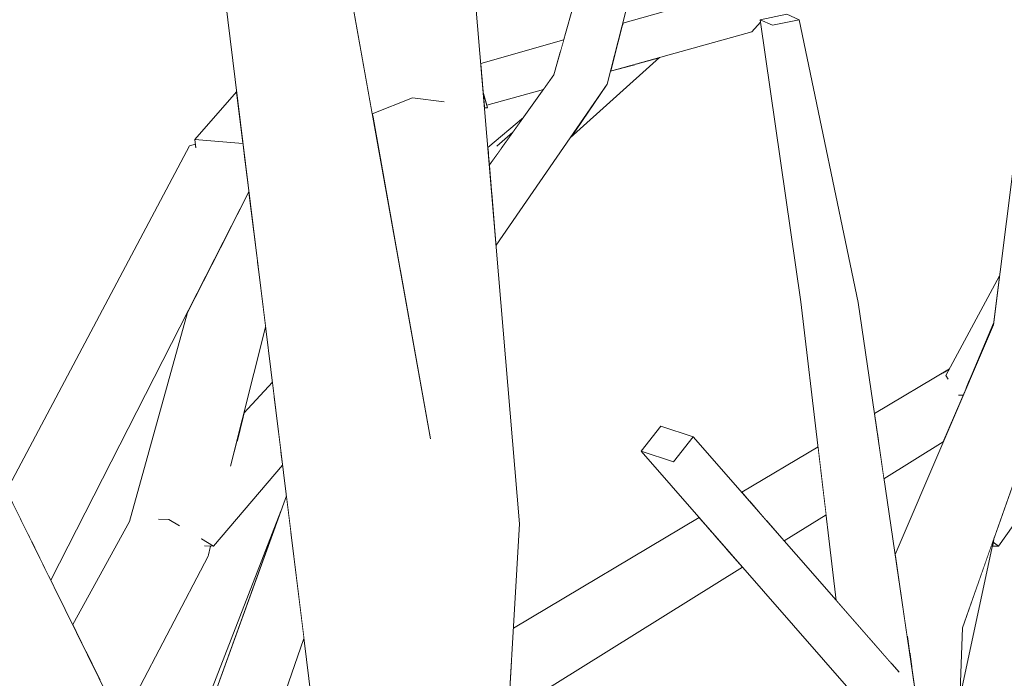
# Model space of a CAD drawing. Extents: x -289599 to -184549, y 66678 to 295474.
# Tile 382 of 656: x -262552 to -262454, y 71966 to 72031. Entities that reach past the tile are written whole.
import ezdxf

# ---------------------------------------------------------------- set-up
doc = ezdxf.new("R2010")
doc.units = 0
doc.header["$MEASUREMENT"] = 0
doc.linetypes.add('Wipeout_Contour', pattern=[1000, 0, -1000])
doc.layers.add('arch drzewa', color=8, linetype='Continuous')
doc.layers.add('arch drzewa_Nr_Pióra__4', color=8, linetype='Continuous', lineweight=9)

msp = doc.modelspace()

# ---------------------------------------------------------------- wipeouts: each hides what was drawn before it
at = {"color": 254, "linetype": 'Wipeout_Contour', "lineweight": 0, "ltscale": 1277583.861785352}
msp.add_wipeout([(-262471.858, 72002.316), (-262474.227, 72003.528), (-262469.118, 71972.128), (-262467.492, 71970.266)], dxfattribs=at).dxf.layer = 'arch drzewa'
at = {"color": 254, "linetype": 'Wipeout_Contour', "lineweight": 0, "ltscale": 2236271.177123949}
msp.add_wipeout([(-262564.534, 71994.472), (-262570.566, 71992.668), (-262553.549, 71963.136), (-262553.526, 71963.129), (-262553.527, 71963.098), (-262531.314, 71924.548), (-262530.324, 71926.408)], dxfattribs=at).dxf.layer = 'arch drzewa'
at = {"color": 254, "linetype": 'Wipeout_Contour', "lineweight": 0, "ltscale": 1277651.218041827}
msp.add_wipeout([(-262484.898, 71990.19), (-262488.101, 71991.241), (-262490.044, 71988.74), (-262486.841, 71987.688)], dxfattribs=at).dxf.layer = 'arch drzewa'
at = {"color": 254, "linetype": 'Wipeout_Contour', "lineweight": 0, "ltscale": 958267.295915}
msp.add_wipeout([(-262505.093, 71931.147), (-262502.071, 71981.575), (-262504.442, 71980.86)], dxfattribs=at).dxf.layer = 'arch drzewa'
at = {"color": 254, "linetype": 'Wipeout_Contour', "lineweight": 0, "ltscale": 958154.410481}
msp.add_wipeout([(-262463.726, 71970.474), (-262463.423, 71968.417), (-262463.337, 71970.355)], dxfattribs=at).dxf.layer = 'arch drzewa'

# ---------------------------------------------------------------- next in the draw order: wipeouts: each hides what was drawn before it
at = {"color": 254, "linetype": 'Wipeout_Contour', "lineweight": 0, "ltscale": 958326.466401}
msp.add_wipeout([(-262508.322, 72055.645), (-262510.924, 72056.03), (-262502.071, 71981.575)], dxfattribs=at).dxf.layer = 'arch drzewa'
at = {"color": 254, "linetype": 'Wipeout_Contour', "lineweight": 0, "ltscale": 958186.998753}
msp.add_wipeout([(-262469.118, 71972.128), (-262474.227, 72003.528), (-262470.732, 71973.975)], dxfattribs=at).dxf.layer = 'arch drzewa'
at = {"color": 254, "linetype": 'Wipeout_Contour', "lineweight": 0, "ltscale": 1277846.563045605}
msp.add_wipeout([(-262564.534, 71994.472), (-262528.186, 71930.424), (-262527.029, 71932.597), (-262558.451, 71996.135)], dxfattribs=at).dxf.layer = 'arch drzewa'
at = {"color": 254, "linetype": 'Wipeout_Contour', "lineweight": 0, "ltscale": 958259.443052}
msp.add_wipeout([(-262506.894, 71930.161), (-262505.093, 71931.147), (-262504.442, 71980.86)], dxfattribs=at).dxf.layer = 'arch drzewa'
at = {"color": 254, "linetype": 'Wipeout_Contour', "lineweight": 0, "ltscale": 1277521.775336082}
msp.add_wipeout([(-262458.256, 71971.274), (-262463.337, 71970.355), (-262463.169, 71966.687), (-262459.37, 71940.861)], dxfattribs=at).dxf.layer = 'arch drzewa'

# ---------------------------------------------------------------- next in the draw order: wipeouts: each hides what was drawn before it
at = {"color": 254, "linetype": 'Wipeout_Contour', "lineweight": 0, "ltscale": 958365.191537}
msp.add_wipeout([(-262564.534, 71994.472), (-262530.324, 71926.408), (-262528.186, 71930.424)], dxfattribs=at).dxf.layer = 'arch drzewa'
at = {"color": 254, "linetype": 'Wipeout_Contour', "lineweight": 0, "ltscale": 2235985.627750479}
msp.add_wipeout([(-262504.442, 71980.86), (-262512.105, 71981.06), (-262511.061, 71970.854), (-262509.165, 71955.395), (-262509.407, 71955.236), (-262509.458, 71955.202), (-262506.894, 71930.161)], dxfattribs=at).dxf.layer = 'arch drzewa'
at = {"color": 254, "linetype": 'Wipeout_Contour', "lineweight": 0, "ltscale": 958152.387759}
msp.add_wipeout([(-262463.423, 71968.417), (-262463.169, 71966.687), (-262463.337, 71970.355)], dxfattribs=at).dxf.layer = 'arch drzewa'

# ---------------------------------------------------------------- next in the draw order: wipeouts: each hides what was drawn before it
at = {"color": 254, "linetype": 'Wipeout_Contour', "lineweight": 0, "ltscale": 958150.997416}
msp.add_wipeout([(-262463.337, 71970.355), (-262452.84, 71998.361), (-262455.188, 72001.279)], dxfattribs=at).dxf.layer = 'arch drzewa'
at = {"color": 254, "linetype": 'Wipeout_Contour', "lineweight": 0, "ltscale": 958299.67846}
msp.add_wipeout([(-262512.187, 71980.039), (-262511.061, 71970.854), (-262512.105, 71981.06)], dxfattribs=at).dxf.layer = 'arch drzewa'

# ---------------------------------------------------------------- next in the draw order: wipeouts: each hides what was drawn before it
at = {"color": 254, "linetype": 'Wipeout_Contour', "lineweight": 0, "ltscale": 958304.274654}
msp.add_wipeout([(-262510.924, 72056.03), (-262504.442, 71980.86), (-262502.071, 71981.575)], dxfattribs=at).dxf.layer = 'arch drzewa'
at = {"color": 254, "linetype": 'Wipeout_Contour', "lineweight": 0, "ltscale": 1277541.592887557}
msp.add_wipeout([(-262455.188, 72001.279), (-262464.912, 71978.538), (-262463.726, 71970.474), (-262463.337, 71970.355)], dxfattribs=at).dxf.layer = 'arch drzewa'
at = {"color": 254, "linetype": 'Wipeout_Contour', "lineweight": 0, "ltscale": 1277737.795839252}
msp.add_wipeout([(-262512.235, 71981.083), (-262512.197, 71980.125), (-262512.187, 71980.039), (-262512.105, 71981.06)], dxfattribs=at).dxf.layer = 'arch drzewa'

# ---------------------------------------------------------------- next in the draw order: wipeouts: each hides what was drawn before it
at = {"color": 254, "linetype": 'Wipeout_Contour', "lineweight": 0, "ltscale": 2236129.412297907}
msp.add_wipeout([(-262516.178, 72055.869), (-262516.947, 72054.476), (-262513.293, 72032.965), (-262509.619, 72023.34), (-262511.606, 72023.036), (-262504.442, 71980.86), (-262510.924, 72056.03)], dxfattribs=at).dxf.layer = 'arch drzewa'
at = {"color": 254, "linetype": 'Wipeout_Contour', "lineweight": 0, "ltscale": 958138.995887}
msp.add_wipeout([(-262458.256, 71971.274), (-262448.354, 71999.343), (-262452.84, 71998.361)], dxfattribs=at).dxf.layer = 'arch drzewa'

# ---------------------------------------------------------------- next in the draw order: wipeouts: each hides what was drawn before it
at = {"color": 254, "linetype": 'Wipeout_Contour', "lineweight": 0, "ltscale": 2555501.171356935}
msp.add_wipeout([(-262511.606, 72023.036), (-262514.923, 72022.597), (-262513.814, 72006.244), (-262510.954, 71990.242), (-262512.104, 71985.132), (-262512.223, 71982.799), (-262512.105, 71981.06), (-262504.442, 71980.86)], dxfattribs=at).dxf.layer = 'arch drzewa'
at = {"color": 254, "linetype": 'Wipeout_Contour', "lineweight": 0, "ltscale": 958146.001691}
msp.add_wipeout([(-262452.84, 71998.361), (-262463.337, 71970.355), (-262458.256, 71971.274)], dxfattribs=at).dxf.layer = 'arch drzewa'

# ---------------------------------------------------------------- next in the draw order: wipeouts: each hides what was drawn before it
at = {"color": 254, "linetype": 'Wipeout_Contour', "lineweight": 0, "ltscale": 958157.102781}
msp.add_wipeout([(-262448.329, 72055.823), (-262455.188, 72001.279), (-262452.84, 71998.361)], dxfattribs=at).dxf.layer = 'arch drzewa'
at = {"color": 254, "linetype": 'Wipeout_Contour', "lineweight": 0, "ltscale": 958315.951299}
msp.add_wipeout([(-262505.238, 72022.754), (-262505.666, 72024.173), (-262505.635, 72023.806)], dxfattribs=at).dxf.layer = 'arch drzewa'
at = {"color": 254, "linetype": 'Wipeout_Contour', "lineweight": 0, "ltscale": 958339.471904}
msp.add_wipeout([(-262514.923, 72022.597), (-262516.622, 72021.954), (-262513.814, 72006.244)], dxfattribs=at).dxf.layer = 'arch drzewa'
at = {"color": 254, "linetype": 'Wipeout_Contour', "lineweight": 0, "ltscale": 1916321.339665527}
msp.add_wipeout([(-262468.579, 72003.473), (-262471.858, 72002.316), (-262465.259, 71967.711), (-262464.632, 71966.993), (-262464.93, 71965.985), (-262456.778, 71923.238)], dxfattribs=at).dxf.layer = 'arch drzewa'
at = {"color": 254, "linetype": 'Wipeout_Contour', "lineweight": 0, "ltscale": 958304.166562}
msp.add_wipeout([(-262512.223, 71982.799), (-262512.223, 71982.064), (-262512.105, 71981.06)], dxfattribs=at).dxf.layer = 'arch drzewa'

# ---------------------------------------------------------------- next in the draw order: wipeouts: each hides what was drawn before it
at = {"color": 254, "linetype": 'Wipeout_Contour', "lineweight": 0, "ltscale": 1277796.174603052}
msp.add_wipeout([(-262521.092, 72046.961), (-262527.157, 72044.212), (-262512.104, 71985.132), (-262510.954, 71990.242)], dxfattribs=at).dxf.layer = 'arch drzewa'
at = {"color": 254, "linetype": 'Wipeout_Contour', "lineweight": 0, "ltscale": 958315.459266}
msp.add_wipeout([(-262505.635, 72023.806), (-262505.55, 72022.796), (-262505.238, 72022.754)], dxfattribs=at).dxf.layer = 'arch drzewa'
at = {"color": 254, "linetype": 'Wipeout_Contour', "lineweight": 0, "ltscale": 958175.48727}
msp.add_wipeout([(-262465.259, 71967.711), (-262471.858, 72002.316), (-262467.492, 71970.266)], dxfattribs=at).dxf.layer = 'arch drzewa'
at = {"color": 254, "linetype": 'Wipeout_Contour', "lineweight": 0, "ltscale": 958155.980842}
msp.add_wipeout([(-262460.176, 71989.613), (-262455.188, 72001.279), (-262455.169, 72001.432)], dxfattribs=at).dxf.layer = 'arch drzewa'
at = {"color": 254, "linetype": 'Wipeout_Contour', "lineweight": 0, "ltscale": 958303.697933}
msp.add_wipeout([(-262512.235, 71981.083), (-262512.105, 71981.06), (-262512.223, 71982.064)], dxfattribs=at).dxf.layer = 'arch drzewa'
at = {"color": 254, "linetype": 'Wipeout_Contour', "lineweight": 0, "ltscale": 958137.206935}
msp.add_wipeout([(-262458.51, 71964.335), (-262455.1, 71980.22), (-262458.256, 71971.274)], dxfattribs=at).dxf.layer = 'arch drzewa'

# ---------------------------------------------------------------- next in the draw order: linework, layer by layer
at = {"layer": 'arch drzewa_Nr_Pióra__4', "linetype": 'Continuous'}
msp.add_line((-262459.37, 71940.861), (-262458.256, 71971.274), dxfattribs=at)

# ---------------------------------------------------------------- next in the draw order: wipeouts: each hides what was drawn before it
at = {"color": 254, "linetype": 'Wipeout_Contour', "lineweight": 0, "ltscale": 2555493.630547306}
msp.add_wipeout([(-262527.157, 72044.212), (-262511.253, 71954.021), (-262509.165, 71955.395), (-262512.197, 71980.125), (-262512.235, 71981.083), (-262512.223, 71982.064), (-262512.223, 71982.799), (-262512.104, 71985.132)], dxfattribs=at).dxf.layer = 'arch drzewa'
at = {"color": 254, "linetype": 'Wipeout_Contour', "lineweight": 0, "ltscale": 958228.070551}
msp.add_wipeout([(-262471.858, 72002.316), (-262477.06, 72030.919), (-262478.258, 72031.464)], dxfattribs=at).dxf.layer = 'arch drzewa'
at = {"color": 254, "linetype": 'Wipeout_Contour', "lineweight": 0, "ltscale": 958315.03363}
msp.add_wipeout([(-262505.55, 72022.796), (-262505.542, 72022.706), (-262505.238, 72022.754)], dxfattribs=at).dxf.layer = 'arch drzewa'
at = {"color": 254, "linetype": 'Wipeout_Contour', "lineweight": 0, "ltscale": 958125.826091}
msp.add_wipeout([(-262444.829, 71996.385), (-262454.671, 71979.355), (-262446.948, 71990.315)], dxfattribs=at).dxf.layer = 'arch drzewa'
at = {"color": 254, "linetype": 'Wipeout_Contour', "lineweight": 0, "ltscale": 1916363.741867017}
msp.add_wipeout([(-262484.898, 71990.19), (-262486.841, 71987.688), (-262465.727, 71963.521), (-262465.671, 71963.593), (-262464.93, 71965.985), (-262464.632, 71966.993)], dxfattribs=at).dxf.layer = 'arch drzewa'

# ---------------------------------------------------------------- next in the draw order: linework, layer by layer
at = {"layer": 'arch drzewa_Nr_Pióra__4', "linetype": 'Continuous'}
msp.add_line((-262488.101, 71991.241), (-262484.898, 71990.19), dxfattribs=at)

# ---------------------------------------------------------------- next in the draw order: wipeouts: each hides what was drawn before it
at = {"color": 254, "linetype": 'Wipeout_Contour', "lineweight": 0, "ltscale": 958362.518638}
msp.add_wipeout([(-262511.253, 71954.021), (-262527.157, 72044.212), (-262532.76, 72046.012)], dxfattribs=at).dxf.layer = 'arch drzewa'
at = {"color": 254, "linetype": 'Wipeout_Contour', "lineweight": 0, "ltscale": 958218.703792}
msp.add_wipeout([(-262478.258, 72031.464), (-262474.227, 72003.528), (-262471.858, 72002.316)], dxfattribs=at).dxf.layer = 'arch drzewa'
at = {"color": 254, "linetype": 'Wipeout_Contour', "lineweight": 0, "ltscale": 1277729.616357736}
msp.add_wipeout([(-262504.807, 72013.991), (-262504.397, 72009.138), (-262493.409, 72025.097), (-262498.682, 72026.002)], dxfattribs=at).dxf.layer = 'arch drzewa'
at = {"color": 254, "linetype": 'Wipeout_Contour', "lineweight": 0, "ltscale": 2235632.667682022}
msp.add_wipeout([(-262455.201, 71979.746), (-262454.671, 71979.355), (-262444.829, 71996.385), (-262442.451, 72003.196), (-262441.855, 72004.905), (-262450.79, 71992.437), (-262455.1, 71980.22)], dxfattribs=at).dxf.layer = 'arch drzewa'
at = {"color": 254, "linetype": 'Wipeout_Contour', "lineweight": 0, "ltscale": 2235761.220685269}
msp.add_wipeout([(-262486.841, 71987.688), (-262490.044, 71988.74), (-262469.087, 71964.753), (-262467.849, 71964.328), (-262466.673, 71964.256), (-262465.746, 71963.527), (-262465.727, 71963.521)], dxfattribs=at).dxf.layer = 'arch drzewa'

# ---------------------------------------------------------------- next in the draw order: linework, layer by layer
at = {"layer": 'arch drzewa_Nr_Pióra__4', "linetype": 'Continuous'}
for p, q in [((-262490.044, 71988.74), (-262488.101, 71991.241)), ((-262484.898, 71990.19), (-262486.841, 71987.688)), ((-262486.841, 71987.688), (-262490.044, 71988.74))]:
    msp.add_line(p, q, dxfattribs=at)

# ---------------------------------------------------------------- next in the draw order: wipeouts: each hides what was drawn before it
at = {"color": 254, "linetype": 'Wipeout_Contour', "lineweight": 0, "ltscale": 958287.001756}
msp.add_wipeout([(-262493.409, 72025.097), (-262483.941, 72062.219), (-262488.33, 72062.945)], dxfattribs=at).dxf.layer = 'arch drzewa'
at = {"color": 254, "linetype": 'Wipeout_Contour', "lineweight": 0, "ltscale": 2555502.276821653}
msp.add_wipeout([(-262532.76, 72046.012), (-262521.674, 71956.024), (-262520.6, 71955.818), (-262520.123, 71959.717), (-262516.777, 71956.326), (-262514.182, 71954.949), (-262514.1, 71954.568), (-262511.253, 71954.021)], dxfattribs=at).dxf.layer = 'arch drzewa'
at = {"color": 254, "linetype": 'Wipeout_Contour', "lineweight": 0, "ltscale": 958221.584523}
msp.add_wipeout([(-262468.579, 72003.473), (-262474.42, 72031.464), (-262477.06, 72030.919)], dxfattribs=at).dxf.layer = 'arch drzewa'
at = {"color": 254, "linetype": 'Wipeout_Contour', "lineweight": 0, "ltscale": 958304.671805}
msp.add_wipeout([(-262498.682, 72026.002), (-262505.068, 72017.09), (-262504.807, 72013.991)], dxfattribs=at).dxf.layer = 'arch drzewa'
at = {"color": 254, "linetype": 'Wipeout_Contour', "lineweight": 0, "ltscale": 1596942.429584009}
msp.add_wipeout([(-262458.69, 71995.411), (-262466.568, 71989.799), (-262466.013, 71986.028), (-262460.142, 71989.693), (-262457.928, 71994.919)], dxfattribs=at).dxf.layer = 'arch drzewa'
at = {"color": 254, "linetype": 'Wipeout_Contour', "lineweight": 0, "ltscale": 1277593.643707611}
msp.add_wipeout([(-262472.135, 71985.834), (-262477.656, 71981.901), (-262475.881, 71979.869), (-262471.735, 71982.457)], dxfattribs=at).dxf.layer = 'arch drzewa'
at = {"color": 254, "linetype": 'Wipeout_Contour', "lineweight": 0, "ltscale": 1277650.021878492}
msp.add_wipeout([(-262503.139, 71963.748), (-262503.195, 71962.821), (-262480.031, 71977.279), (-262481.609, 71979.085)], dxfattribs=at).dxf.layer = 'arch drzewa'
at = {"color": 254, "linetype": 'Wipeout_Contour', "lineweight": 0, "ltscale": 958136.295853}
msp.add_wipeout([(-262455.283, 71979.366), (-262454.671, 71979.355), (-262455.201, 71979.746)], dxfattribs=at).dxf.layer = 'arch drzewa'

# ---------------------------------------------------------------- next in the draw order: linework, layer by layer
at = {"layer": 'arch drzewa_Nr_Pióra__4', "linetype": 'Continuous'}
for p, q in [((-262454.671, 71979.355), (-262446.948, 71990.315)), ((-262458.51, 71964.335), (-262455.1, 71980.22)), ((-262455.283, 71979.366), (-262454.671, 71979.355)), ((-262454.671, 71979.355), (-262455.201, 71979.746))]:
    msp.add_line(p, q, dxfattribs=at)

# ---------------------------------------------------------------- next in the draw order: wipeouts: each hides what was drawn before it
at = {"color": 254, "linetype": 'Wipeout_Contour', "lineweight": 0, "ltscale": 958291.997126}
msp.add_wipeout([(-262488.33, 72062.945), (-262498.682, 72026.002), (-262493.409, 72025.097)], dxfattribs=at).dxf.layer = 'arch drzewa'
at = {"color": 254, "linetype": 'Wipeout_Contour', "lineweight": 0, "ltscale": 1916707.784153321}
msp.add_wipeout([(-262520.226, 72048.53), (-262512.664, 72023.748), (-262509.619, 72023.34), (-262513.293, 72032.965), (-262516.108, 72040.062), (-262518.814, 72051.09)], dxfattribs=at).dxf.layer = 'arch drzewa'
at = {"color": 254, "linetype": 'Wipeout_Contour', "lineweight": 0, "ltscale": 958211.907171}
msp.add_wipeout([(-262477.06, 72030.919), (-262471.858, 72002.316), (-262468.579, 72003.473)], dxfattribs=at).dxf.layer = 'arch drzewa'
at = {"color": 254, "linetype": 'Wipeout_Contour', "lineweight": 0, "ltscale": 1277745.924929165}
msp.add_wipeout([(-262505.129, 72017.814), (-262505.068, 72017.09), (-262503.898, 72018.723), (-262504.319, 72018.957)], dxfattribs=at).dxf.layer = 'arch drzewa'
at = {"color": 254, "linetype": 'Wipeout_Contour', "lineweight": 0, "ltscale": 958171.367978}
msp.add_wipeout([(-262458.69, 71995.411), (-262466.66, 71990.426), (-262466.568, 71989.799)], dxfattribs=at).dxf.layer = 'arch drzewa'
at = {"color": 254, "linetype": 'Wipeout_Contour', "lineweight": 0, "ltscale": 1277598.607992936}
msp.add_wipeout([(-262472.263, 71986.922), (-262478.587, 71982.966), (-262477.656, 71981.901), (-262472.135, 71985.834)], dxfattribs=at).dxf.layer = 'arch drzewa'
at = {"color": 254, "linetype": 'Wipeout_Contour', "lineweight": 0, "ltscale": 958349.559099}
msp.add_wipeout([(-262525.702, 71982.828), (-262535.068, 71958.704), (-262534.582, 71958.281)], dxfattribs=at).dxf.layer = 'arch drzewa'
at = {"color": 254, "linetype": 'Wipeout_Contour', "lineweight": 0, "ltscale": 1277654.429779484}
msp.add_wipeout([(-262502.899, 71967.761), (-262503.139, 71963.748), (-262481.609, 71979.085), (-262482.734, 71980.373)], dxfattribs=at).dxf.layer = 'arch drzewa'

# ---------------------------------------------------------------- next in the draw order: linework, layer by layer
at = {"layer": 'arch drzewa_Nr_Pióra__4', "linetype": 'Continuous'}
for p, q in [((-262466.013, 71986.028), (-262460.143, 71989.693)), ((-262475.881, 71979.869), (-262471.735, 71982.457))]:
    msp.add_line(p, q, dxfattribs=at)

# ---------------------------------------------------------------- next in the draw order: wipeouts: each hides what was drawn before it
at = {"color": 254, "linetype": 'Wipeout_Contour', "lineweight": 0, "ltscale": 1277823.562216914}
msp.add_wipeout([(-262520.226, 72048.53), (-262521.092, 72046.961), (-262521.045, 72046.702), (-262512.664, 72023.748)], dxfattribs=at).dxf.layer = 'arch drzewa'
at = {"color": 254, "linetype": 'Wipeout_Contour', "lineweight": 0, "ltscale": 1277686.274110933}
msp.add_wipeout([(-262492.358, 72029.22), (-262493.079, 72026.394), (-262479.076, 72030.262), (-262480.095, 72033.52)], dxfattribs=at).dxf.layer = 'arch drzewa'
at = {"color": 254, "linetype": 'Wipeout_Contour', "lineweight": 0, "ltscale": 1277649.902449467}
msp.add_wipeout([(-262477.06, 72030.919), (-262474.42, 72031.464), (-262475.618, 72032.009), (-262478.258, 72031.464)], dxfattribs=at).dxf.layer = 'arch drzewa'
at = {"color": 254, "linetype": 'Wipeout_Contour', "lineweight": 0, "ltscale": 1916615.348450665}
msp.add_wipeout([(-262505.697, 72024.542), (-262505.666, 72024.173), (-262505.317, 72023.013), (-262499.715, 72024.56), (-262498.682, 72026.002), (-262498.371, 72027.111)], dxfattribs=at).dxf.layer = 'arch drzewa'
at = {"color": 254, "linetype": 'Wipeout_Contour', "lineweight": 0, "ltscale": 958309.908153}
msp.add_wipeout([(-262505.146, 72018.016), (-262505.129, 72017.814), (-262504.319, 72018.957)], dxfattribs=at).dxf.layer = 'arch drzewa'
at = {"color": 254, "linetype": 'Wipeout_Contour', "lineweight": 0, "ltscale": 2235723.717237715}
msp.add_wipeout([(-262466.894, 71992.014), (-262466.66, 71990.426), (-262458.69, 71995.411), (-262458.777, 71996), (-262459.682, 71995.92), (-262459.887, 71996.24), (-262459.56, 71996.85)], dxfattribs=at).dxf.layer = 'arch drzewa'
at = {"color": 254, "linetype": 'Wipeout_Contour', "lineweight": 0, "ltscale": 1277601.555107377}
msp.add_wipeout([(-262472.433, 71988.362), (-262479.329, 71983.816), (-262478.587, 71982.966), (-262472.263, 71986.922)], dxfattribs=at).dxf.layer = 'arch drzewa'
at = {"color": 254, "linetype": 'Wipeout_Contour', "lineweight": 0, "ltscale": 1277657.504195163}
msp.add_wipeout([(-262502.867, 71968.297), (-262502.899, 71967.761), (-262482.734, 71980.373), (-262483.398, 71981.133)], dxfattribs=at).dxf.layer = 'arch drzewa'
at = {"color": 254, "linetype": 'Wipeout_Contour', "lineweight": 0, "ltscale": 1277779.884026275}
msp.add_wipeout([(-262524.726, 71980.796), (-262530.702, 71954.904), (-262529.194, 71953.592), (-262523.423, 71970.217)], dxfattribs=at).dxf.layer = 'arch drzewa'

# ---------------------------------------------------------------- next in the draw order: linework, layer by layer
at = {"layer": 'arch drzewa_Nr_Pióra__4', "linetype": 'Continuous'}
for p, q in [((-262505.238, 72022.754), (-262505.55, 72022.796)), ((-262505.542, 72022.706), (-262505.238, 72022.754)), ((-262458.196, 71994.287), (-262458.644, 71994.303))]:
    msp.add_line(p, q, dxfattribs=at)

# ---------------------------------------------------------------- next in the draw order: wipeouts: each hides what was drawn before it
at = {"color": 254, "linetype": 'Wipeout_Contour', "lineweight": 0, "ltscale": 958354.428815}
msp.add_wipeout([(-262512.664, 72023.748), (-262521.045, 72046.702), (-262516.659, 72022.16)], dxfattribs=at).dxf.layer = 'arch drzewa'
at = {"color": 254, "linetype": 'Wipeout_Contour', "lineweight": 0, "ltscale": 958270.94349}
msp.add_wipeout([(-262492.358, 72029.22), (-262480.095, 72033.52), (-262492.154, 72030.017)], dxfattribs=at).dxf.layer = 'arch drzewa'
at = {"color": 254, "linetype": 'Wipeout_Contour', "lineweight": 0, "ltscale": 958243.910252}
msp.add_wipeout([(-262479.076, 72030.262), (-262478.222, 72031.215), (-262478.242, 72031.352)], dxfattribs=at).dxf.layer = 'arch drzewa'
at = {"color": 254, "linetype": 'Wipeout_Contour', "lineweight": 0, "ltscale": 1277744.29901769}
msp.add_wipeout([(-262505.824, 72026.046), (-262505.697, 72024.542), (-262498.371, 72027.111), (-262498.035, 72028.309)], dxfattribs=at).dxf.layer = 'arch drzewa'
at = {"color": 254, "linetype": 'Wipeout_Contour', "lineweight": 0, "ltscale": 1277706.686356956}
msp.add_wipeout([(-262497.069, 72019.782), (-262488.234, 72027.732), (-262490.543, 72027.094), (-262495.871, 72021.522)], dxfattribs=at).dxf.layer = 'arch drzewa'
at = {"color": 254, "linetype": 'Wipeout_Contour', "lineweight": 0, "ltscale": 958310.377814}
msp.add_wipeout([(-262505.204, 72018.695), (-262505.146, 72018.016), (-262504.319, 72018.957)], dxfattribs=at).dxf.layer = 'arch drzewa'
at = {"color": 254, "linetype": 'Wipeout_Contour', "lineweight": 0, "ltscale": 1277562.430399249}
msp.add_wipeout([(-262459.529, 71996.907), (-262466.963, 71992.487), (-262466.894, 71992.014), (-262459.56, 71996.85)], dxfattribs=at).dxf.layer = 'arch drzewa'
at = {"color": 254, "linetype": 'Wipeout_Contour', "lineweight": 0, "ltscale": 958157.560099}
msp.add_wipeout([(-262458.69, 71995.411), (-262457.929, 71994.919), (-262457.568, 71995.77)], dxfattribs=at).dxf.layer = 'arch drzewa'
at = {"color": 254, "linetype": 'Wipeout_Contour', "lineweight": 0, "ltscale": 1277604.289542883}
msp.add_wipeout([(-262472.53, 71989.177), (-262480.087, 71984.683), (-262479.329, 71983.816), (-262472.433, 71988.362)], dxfattribs=at).dxf.layer = 'arch drzewa'
at = {"color": 254, "linetype": 'Wipeout_Contour', "lineweight": 0, "ltscale": 1277791.856113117}
msp.add_wipeout([(-262534.582, 71958.281), (-262530.702, 71954.904), (-262524.726, 71980.796), (-262525.161, 71984.325)], dxfattribs=at).dxf.layer = 'arch drzewa'
at = {"color": 254, "linetype": 'Wipeout_Contour', "lineweight": 0, "ltscale": 1277660.172865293}
msp.add_wipeout([(-262502.867, 71968.297), (-262483.398, 71981.133), (-262484.307, 71982.174), (-262502.69, 71971.244)], dxfattribs=at).dxf.layer = 'arch drzewa'

# ---------------------------------------------------------------- next in the draw order: linework, layer by layer
at = {"layer": 'arch drzewa_Nr_Pióra__4', "linetype": 'Continuous'}
for p, q in [((-262505.238, 72022.754), (-262505.666, 72024.173)), ((-262505.317, 72023.013), (-262499.715, 72024.56)), ((-262470.732, 71973.975), (-262474.227, 72003.528)), ((-262464.525, 71966.87), (-262484.898, 71990.19)), ((-262469.036, 71964.694), (-262490.044, 71988.74)), ((-262480.087, 71984.683), (-262472.53, 71989.177)), ((-262502.69, 71971.244), (-262484.307, 71982.174)), ((-262505.093, 71931.147), (-262502.071, 71981.575)), ((-262503.195, 71962.821), (-262480.031, 71977.279)), ((-262529.194, 71953.592), (-262523.423, 71970.217))]:
    msp.add_line(p, q, dxfattribs=at)

# ---------------------------------------------------------------- next in the draw order: wipeouts: each hides what was drawn before it
at = {"color": 254, "linetype": 'Wipeout_Contour', "lineweight": 0, "ltscale": 1277690.15394015}
msp.add_wipeout([(-262492.154, 72030.017), (-262480.095, 72033.52), (-262482.238, 72033.854), (-262491.944, 72030.843)], dxfattribs=at).dxf.layer = 'arch drzewa'
at = {"color": 254, "linetype": 'Wipeout_Contour', "lineweight": 0, "ltscale": 1277744.879792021}
msp.add_wipeout([(-262497.838, 72029.015), (-262505.865, 72026.525), (-262505.824, 72026.046), (-262498.035, 72028.309)], dxfattribs=at).dxf.layer = 'arch drzewa'
at = {"color": 254, "linetype": 'Wipeout_Contour', "lineweight": 0, "ltscale": 1277709.026697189}
msp.add_wipeout([(-262495.871, 72021.522), (-262490.543, 72027.094), (-262493.079, 72026.394), (-262493.409, 72025.097)], dxfattribs=at).dxf.layer = 'arch drzewa'
at = {"color": 254, "linetype": 'Wipeout_Contour', "lineweight": 0, "ltscale": 1916678.443091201}
msp.add_wipeout([(-262516.659, 72022.16), (-262516.622, 72021.954), (-262514.923, 72022.597), (-262511.606, 72023.036), (-262509.619, 72023.34), (-262512.664, 72023.748)], dxfattribs=at).dxf.layer = 'arch drzewa'
at = {"color": 254, "linetype": 'Wipeout_Contour', "lineweight": 0, "ltscale": 958307.421224}
msp.add_wipeout([(-262502.742, 72020.337), (-262504.319, 72018.957), (-262503.898, 72018.723)], dxfattribs=at).dxf.layer = 'arch drzewa'
at = {"color": 254, "linetype": 'Wipeout_Contour', "lineweight": 0, "ltscale": 1597319.415788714}
msp.add_wipeout([(-262530.845, 72018.777), (-262548.665, 71976.347), (-262548.482, 71975.976), (-262528.869, 72014.431), (-262529.29, 72017.841)], dxfattribs=at).dxf.layer = 'arch drzewa'
at = {"color": 254, "linetype": 'Wipeout_Contour', "lineweight": 0, "ltscale": 958157.820729}
msp.add_wipeout([(-262458.69, 71995.411), (-262457.568, 71995.77), (-262457.562, 71995.785)], dxfattribs=at).dxf.layer = 'arch drzewa'

# ---------------------------------------------------------------- next in the draw order: linework, layer by layer
at = {"layer": 'arch drzewa_Nr_Pióra__4', "linetype": 'Continuous'}
for p, q in [((-262510.909, 71989.991), (-262521.092, 72046.961)), ((-262497.069, 72019.782), (-262488.234, 72027.732)), ((-262512.664, 72023.748), (-262516.659, 72022.16)), ((-262509.547, 72023.331), (-262512.664, 72023.748))]:
    msp.add_line(p, q, dxfattribs=at)

# ---------------------------------------------------------------- next in the draw order: wipeouts: each hides what was drawn before it
at = {"color": 254, "linetype": 'Wipeout_Contour', "lineweight": 0, "ltscale": 1916470.958022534}
msp.add_wipeout([(-262454.131, 72062.886), (-262480.095, 72033.52), (-262479.076, 72030.262), (-262478.242, 72031.352), (-262478.258, 72031.464), (-262478.137, 72031.489)], dxfattribs=at).dxf.layer = 'arch drzewa'
at = {"color": 254, "linetype": 'Wipeout_Contour', "lineweight": 0, "ltscale": 958273.075316}
msp.add_wipeout([(-262491.872, 72031.125), (-262491.944, 72030.843), (-262482.238, 72033.854)], dxfattribs=at).dxf.layer = 'arch drzewa'
at = {"color": 254, "linetype": 'Wipeout_Contour', "lineweight": 0, "ltscale": 1277745.260893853}
msp.add_wipeout([(-262505.917, 72027.147), (-262505.865, 72026.525), (-262497.838, 72029.015), (-262497.71, 72029.472)], dxfattribs=at).dxf.layer = 'arch drzewa'
at = {"color": 254, "linetype": 'Wipeout_Contour', "lineweight": 0, "ltscale": 1597180.182979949}
msp.add_wipeout([(-262505.214, 72018.811), (-262505.204, 72018.695), (-262504.319, 72018.957), (-262502.742, 72020.337), (-262501.701, 72021.789)], dxfattribs=at).dxf.layer = 'arch drzewa'
at = {"color": 254, "linetype": 'Wipeout_Contour', "lineweight": 0, "ltscale": 958401.729625}
msp.add_wipeout([(-262530.845, 72018.777), (-262550.366, 71979.785), (-262548.665, 71976.347)], dxfattribs=at).dxf.layer = 'arch drzewa'
at = {"color": 254, "linetype": 'Wipeout_Contour', "lineweight": 0, "ltscale": 1596929.934431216}
msp.add_wipeout([(-262458.777, 71996), (-262458.69, 71995.411), (-262457.562, 71995.785), (-262457.513, 71995.899), (-262457.852, 71995.778)], dxfattribs=at).dxf.layer = 'arch drzewa'

# ---------------------------------------------------------------- next in the draw order: linework, layer by layer
at = {"layer": 'arch drzewa_Nr_Pióra__4', "linetype": 'Continuous'}
for p, q in [((-262498.682, 72026.002), (-262488.33, 72062.945)), ((-262493.409, 72025.097), (-262483.941, 72062.219)), ((-262502.071, 71981.575), (-262508.322, 72055.645)), ((-262491.872, 72031.125), (-262482.238, 72033.854)), ((-262478.258, 72031.464), (-262475.618, 72032.009)), ((-262475.618, 72032.009), (-262474.42, 72031.464)), ((-262479.076, 72030.262), (-262478.222, 72031.215)), ((-262477.06, 72030.919), (-262478.258, 72031.464)), ((-262474.227, 72003.528), (-262478.258, 72031.464)), ((-262474.42, 72031.464), (-262477.06, 72030.919)), ((-262468.579, 72003.473), (-262474.42, 72031.464)), ((-262493.079, 72026.394), (-262479.076, 72030.262)), ((-262505.917, 72027.147), (-262497.71, 72029.472)), ((-262505.068, 72017.09), (-262498.682, 72026.002)), ((-262504.397, 72009.138), (-262493.409, 72025.097)), ((-262505.214, 72018.811), (-262501.701, 72021.789)), ((-262504.319, 72018.957), (-262502.742, 72020.337))]:
    msp.add_line(p, q, dxfattribs=at)

# ---------------------------------------------------------------- next in the draw order: wipeouts: each hides what was drawn before it
at = {"color": 254, "linetype": 'Wipeout_Contour', "lineweight": 0, "ltscale": 2236267.975803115}
msp.add_wipeout([(-262550.688, 71980.436), (-262550.366, 71979.785), (-262530.845, 72018.777), (-262533.763, 72018.932), (-262534.142, 72018.836), (-262534.152, 72018.953), (-262534.742, 72018.984)], dxfattribs=at).dxf.layer = 'arch drzewa'
at = {"color": 254, "linetype": 'Wipeout_Contour', "lineweight": 0, "ltscale": 2235701.452385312}
msp.add_wipeout([(-262454.578, 72006.13), (-262459.887, 71996.24), (-262459.682, 71995.92), (-262458.777, 71996), (-262457.852, 71995.778), (-262456.487, 71998.322), (-262455.169, 72001.432)], dxfattribs=at).dxf.layer = 'arch drzewa'

# ---------------------------------------------------------------- next in the draw order: linework, layer by layer
at = {"layer": 'arch drzewa_Nr_Pióra__4', "linetype": 'Continuous'}
for p, q in [((-262455.188, 72001.279), (-262448.329, 72055.823)), ((-262466.963, 71992.487), (-262459.529, 71996.907)), ((-262459.655, 71995.878), (-262459.887, 71996.24)), ((-262459.887, 71996.24), (-262459.831, 71996.238))]:
    msp.add_line(p, q, dxfattribs=at)

# ---------------------------------------------------------------- next in the draw order: wipeouts: each hides what was drawn before it
at = {"color": 254, "linetype": 'Wipeout_Contour', "lineweight": 0, "ltscale": 958412.232439}
msp.add_wipeout([(-262534.742, 72018.984), (-262552.854, 71984.817), (-262550.688, 71980.436)], dxfattribs=at).dxf.layer = 'arch drzewa'
at = {"color": 254, "linetype": 'Wipeout_Contour', "lineweight": 0, "ltscale": 958383.770397}
msp.add_wipeout([(-262529.455, 72019.181), (-262530.845, 72018.777), (-262529.29, 72017.841)], dxfattribs=at).dxf.layer = 'arch drzewa'
at = {"color": 254, "linetype": 'Wipeout_Contour', "lineweight": 0, "ltscale": 1277819.244965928}
msp.add_wipeout([(-262527.931, 72006.81), (-262531.643, 71985.62), (-262530.617, 71987.503), (-262527.218, 72001.026)], dxfattribs=at).dxf.layer = 'arch drzewa'
at = {"color": 254, "linetype": 'Wipeout_Contour', "lineweight": 0, "ltscale": 958155.721219}
msp.add_wipeout([(-262456.487, 71998.322), (-262457.852, 71995.778), (-262457.513, 71995.899)], dxfattribs=at).dxf.layer = 'arch drzewa'

# ---------------------------------------------------------------- next in the draw order: linework, layer by layer
at = {"layer": 'arch drzewa_Nr_Pióra__4', "linetype": 'Continuous'}
for p, q in [((-262459.887, 71996.24), (-262454.578, 72006.13)), ((-262456.778, 71923.238), (-262468.579, 72003.473)), ((-262460.176, 71989.613), (-262455.169, 72001.432)), ((-262464.912, 71978.538), (-262455.188, 72001.279)), ((-262458.256, 71971.274), (-262448.354, 71999.343))]:
    msp.add_line(p, q, dxfattribs=at)

# ---------------------------------------------------------------- next in the draw order: wipeouts: each hides what was drawn before it
at = {"color": 254, "linetype": 'Wipeout_Contour', "lineweight": 0, "ltscale": 958397.08048}
msp.add_wipeout([(-262534.742, 72018.984), (-262534.152, 72018.953), (-262534.17, 72019.146)], dxfattribs=at).dxf.layer = 'arch drzewa'
at = {"color": 254, "linetype": 'Wipeout_Contour', "lineweight": 0, "ltscale": 958384.43375}
msp.add_wipeout([(-262530.845, 72018.777), (-262529.455, 72019.181), (-262529.458, 72019.208)], dxfattribs=at).dxf.layer = 'arch drzewa'
at = {"color": 254, "linetype": 'Wipeout_Contour', "lineweight": 0, "ltscale": 2555647.753697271}
msp.add_wipeout([(-262533.344, 71982.011), (-262541.688, 71964.466), (-262540.658, 71963.569), (-262532.915, 71978.361), (-262533.034, 71979.375), (-262533.227, 71979.381), (-262533.565, 71980.069), (-262533.218, 71980.939)], dxfattribs=at).dxf.layer = 'arch drzewa'

# ---------------------------------------------------------------- next in the draw order: wipeouts: each hides what was drawn before it
at = {"color": 254, "linetype": 'Wipeout_Contour', "lineweight": 0, "ltscale": 1597311.147021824}
msp.add_wipeout([(-262533.763, 72018.932), (-262530.845, 72018.777), (-262529.458, 72019.208), (-262529.467, 72019.284), (-262529.641, 72019.237)], dxfattribs=at).dxf.layer = 'arch drzewa'
at = {"color": 254, "linetype": 'Wipeout_Contour', "lineweight": 0, "ltscale": 958373.157204}
msp.add_wipeout([(-262541.832, 71964.591), (-262541.688, 71964.466), (-262533.344, 71982.011)], dxfattribs=at).dxf.layer = 'arch drzewa'

# ---------------------------------------------------------------- next in the draw order: wipeouts: each hides what was drawn before it
at = {"color": 254, "linetype": 'Wipeout_Contour', "lineweight": 0, "ltscale": 1277850.875592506}
msp.add_wipeout([(-262530.089, 72024.333), (-262534.213, 72019.626), (-262529.641, 72019.237), (-262529.467, 72019.284)], dxfattribs=at).dxf.layer = 'arch drzewa'
at = {"color": 254, "linetype": 'Wipeout_Contour', "lineweight": 0, "ltscale": 2555676.333218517}
msp.add_wipeout([(-262540.694, 71981.782), (-262544.979, 71968.892), (-262543.622, 71966.149), (-262541.832, 71964.591), (-262533.344, 71982.011), (-262535.298, 71981.95), (-262535.808, 71981.416), (-262537.36, 71981.886)], dxfattribs=at).dxf.layer = 'arch drzewa'

# ---------------------------------------------------------------- next in the draw order: wipeouts: each hides what was drawn before it
at = {"color": 254, "linetype": 'Wipeout_Contour', "lineweight": 0, "ltscale": 1277855.976334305}
msp.add_wipeout([(-262534.213, 72019.626), (-262534.142, 72018.836), (-262533.763, 72018.932), (-262529.641, 72019.237)], dxfattribs=at).dxf.layer = 'arch drzewa'
at = {"color": 254, "linetype": 'Wipeout_Contour', "lineweight": 0, "ltscale": 1597277.718396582}
msp.add_wipeout([(-262533.344, 71982.011), (-262533.218, 71980.939), (-262531.643, 71985.62), (-262527.931, 72006.81), (-262528.051, 72007.788)], dxfattribs=at).dxf.layer = 'arch drzewa'
at = {"color": 254, "linetype": 'Wipeout_Contour', "lineweight": 0, "ltscale": 958390.849726}
msp.add_wipeout([(-262540.694, 71981.782), (-262546.311, 71971.587), (-262544.979, 71968.892)], dxfattribs=at).dxf.layer = 'arch drzewa'
at = {"color": 254, "linetype": 'Wipeout_Contour', "lineweight": 0, "ltscale": 958362.571487}
msp.add_wipeout([(-262532.739, 71979.366), (-262532.915, 71978.361), (-262532.663, 71979.364)], dxfattribs=at).dxf.layer = 'arch drzewa'

# ---------------------------------------------------------------- next in the draw order: linework, layer by layer
at = {"layer": 'arch drzewa_Nr_Pióra__4', "linetype": 'Continuous'}
for p, q in [((-262534.213, 72019.626), (-262530.089, 72024.333)), ((-262534.742, 72018.984), (-262534.17, 72019.146)), ((-262534.213, 72019.626), (-262534.137, 72018.781)), ((-262529.46, 72019.221), (-262534.213, 72019.626))]:
    msp.add_line(p, q, dxfattribs=at)

# ---------------------------------------------------------------- next in the draw order: wipeouts: each hides what was drawn before it
at = {"color": 254, "linetype": 'Wipeout_Contour', "lineweight": 0, "ltscale": 1277831.734274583}
msp.add_wipeout([(-262533.344, 71982.011), (-262528.051, 72007.788), (-262528.869, 72014.431), (-262530.969, 72010.314)], dxfattribs=at).dxf.layer = 'arch drzewa'
at = {"color": 254, "linetype": 'Wipeout_Contour', "lineweight": 0, "ltscale": 958362.646438}
msp.add_wipeout([(-262533.034, 71979.375), (-262532.915, 71978.361), (-262532.739, 71979.366)], dxfattribs=at).dxf.layer = 'arch drzewa'

# ---------------------------------------------------------------- next in the draw order: linework, layer by layer
at = {"layer": 'arch drzewa_Nr_Pióra__4', "linetype": 'Continuous'}
msp.add_line((-262540.658, 71963.569), (-262532.915, 71978.361), dxfattribs=at)

# ---------------------------------------------------------------- next in the draw order: wipeouts: each hides what was drawn before it
at = {"color": 254, "linetype": 'Wipeout_Contour', "lineweight": 0, "ltscale": 2875131.48020344}
msp.add_wipeout([(-262540.694, 71981.782), (-262537.36, 71981.886), (-262537.733, 71982.035), (-262535.758, 71983.212), (-262535.637, 71983.319), (-262535.298, 71981.95), (-262533.344, 71982.011), (-262530.969, 72010.314), (-262534.959, 72002.492)], dxfattribs=at).dxf.layer = 'arch drzewa'

# ---------------------------------------------------------------- next in the draw order: linework, layer by layer
at = {"layer": 'arch drzewa_Nr_Pióra__4', "linetype": 'Continuous'}
for p, q in [((-262552.854, 71984.817), (-262534.742, 72018.984)), ((-262546.311, 71971.587), (-262540.694, 71981.782))]:
    msp.add_line(p, q, dxfattribs=at)

# ---------------------------------------------------------------- next in the draw order: wipeouts: each hides what was drawn before it
at = {"color": 254, "linetype": 'Wipeout_Contour', "lineweight": 0, "ltscale": 958353.146698}
msp.add_wipeout([(-262532.378, 71979.355), (-262525.535, 71987.365), (-262525.708, 71988.769)], dxfattribs=at).dxf.layer = 'arch drzewa'
at = {"color": 254, "linetype": 'Wipeout_Contour', "lineweight": 0, "ltscale": 1277831.838346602}
msp.add_wipeout([(-262535.637, 71983.319), (-262536.791, 71982.006), (-262535.808, 71981.416), (-262535.298, 71981.95)], dxfattribs=at).dxf.layer = 'arch drzewa'

# ---------------------------------------------------------------- next in the draw order: wipeouts: each hides what was drawn before it
at = {"color": 254, "linetype": 'Wipeout_Contour', "lineweight": 0, "ltscale": 2555627.042602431}
msp.add_wipeout([(-262533.565, 71980.069), (-262532.378, 71979.355), (-262525.708, 71988.769), (-262526.34, 71993.898), (-262530.079, 71989.644), (-262530.617, 71987.503), (-262531.643, 71985.62), (-262533.218, 71980.939)], dxfattribs=at).dxf.layer = 'arch drzewa'
at = {"color": 254, "linetype": 'Wipeout_Contour', "lineweight": 0, "ltscale": 958375.148868}
msp.add_wipeout([(-262536.791, 71982.006), (-262535.637, 71983.319), (-262535.758, 71983.212)], dxfattribs=at).dxf.layer = 'arch drzewa'

# ---------------------------------------------------------------- next in the draw order: wipeouts: each hides what was drawn before it
at = {"color": 254, "linetype": 'Wipeout_Contour', "lineweight": 0, "ltscale": 1277811.454630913}
msp.add_wipeout([(-262530.008, 71989.927), (-262530.079, 71989.644), (-262526.34, 71993.898), (-262526.374, 71994.171)], dxfattribs=at).dxf.layer = 'arch drzewa'
at = {"color": 254, "linetype": 'Wipeout_Contour', "lineweight": 0, "ltscale": 958376.231692}
msp.add_wipeout([(-262537.733, 71982.035), (-262536.791, 71982.006), (-262535.758, 71983.212)], dxfattribs=at).dxf.layer = 'arch drzewa'
at = {"color": 254, "linetype": 'Wipeout_Contour', "lineweight": 0, "ltscale": 958363.185768}
msp.add_wipeout([(-262533.227, 71979.381), (-262532.378, 71979.355), (-262533.565, 71980.069)], dxfattribs=at).dxf.layer = 'arch drzewa'

# ---------------------------------------------------------------- next in the draw order: linework, layer by layer
at = {"layer": 'arch drzewa_Nr_Pióra__4', "linetype": 'Continuous'}
for p, q in [((-262532.378, 71979.355), (-262525.535, 71987.365)), ((-262534.582, 71958.281), (-262525.161, 71984.325)), ((-262535.068, 71958.704), (-262525.702, 71982.828)), ((-262532.378, 71979.355), (-262533.593, 71980.085)), ((-262533.247, 71979.382), (-262532.378, 71979.355)), ((-262532.915, 71978.361), (-262532.663, 71979.364))]:
    msp.add_line(p, q, dxfattribs=at)

# ---------------------------------------------------------------- next in the draw order: wipeouts: each hides what was drawn before it
at = {"color": 254, "linetype": 'Wipeout_Contour', "lineweight": 0, "ltscale": 1277812.257820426}
msp.add_wipeout([(-262530.008, 71989.927), (-262526.374, 71994.171), (-262526.547, 71995.581), (-262529.357, 71992.514)], dxfattribs=at).dxf.layer = 'arch drzewa'
at = {"color": 254, "linetype": 'Wipeout_Contour', "lineweight": 0, "ltscale": 1277835.084704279}
msp.add_wipeout([(-262537.733, 71982.035), (-262537.36, 71981.886), (-262535.808, 71981.416), (-262536.791, 71982.006)], dxfattribs=at).dxf.layer = 'arch drzewa'

# ---------------------------------------------------------------- next in the draw order: linework, layer by layer
at = {"layer": 'arch drzewa_Nr_Pióra__4', "linetype": 'Continuous'}
for p, q in [((-262521.674, 71956.024), (-262532.76, 72046.012)), ((-262548.482, 71975.976), (-262528.869, 72014.431)), ((-262540.694, 71981.782), (-262534.959, 72002.492)), ((-262530.676, 71987.27), (-262527.218, 72001.026)), ((-262527.029, 71932.597), (-262558.451, 71996.135)), ((-262529.357, 71992.514), (-262526.547, 71995.581)), ((-262536.791, 71982.006), (-262537.81, 71982.037)), ((-262535.734, 71981.372), (-262536.791, 71982.006))]:
    msp.add_line(p, q, dxfattribs=at)

doc.saveas('drawing.dxf')
